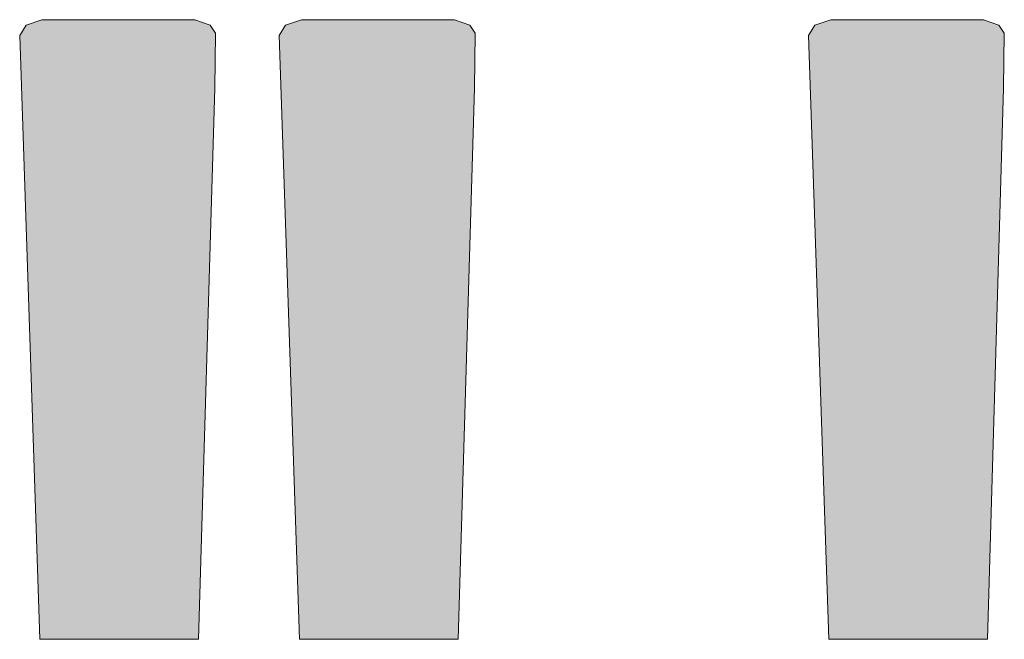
# Model space of a CAD drawing. Header units: millimetres. Extents: x -59761 to 112741, y -57975 to 46221.
# Tile 393 of 421: x 84125 to 86732, y -11749 to -10109. Entities that reach past the tile are written whole.
import ezdxf

# ---------------------------------------------------------------- set-up
doc = ezdxf.new("R2010")
doc.units = ezdxf.units.MM
doc.layers.add('Интерьер - лежаки 2', color=7, linetype='Continuous')

msp = doc.modelspace()

# ---------------------------------------------------------------- hatches: boundary and pattern name
at = {"layer": 'Интерьер - лежаки 2', "linetype": 'Continuous', "lineweight": 0}
for points in [[(84641.42, -10290.1), (84643.26, -10144.94), (84629.15, -10123.49), (84588.42, -10108.99), (84183.55, -10108.95), (84141.69, -10123.49), (84124.98, -10150.35), (84178.42, -11748.99), (84598.42, -11748.99)], [(85328.81, -10290.1), (85330.65, -10144.94), (85316.54, -10123.49), (85275.81, -10108.99), (84870.95, -10108.95), (84829.08, -10123.49), (84812.37, -10150.35), (84865.81, -11748.99), (85285.81, -11748.99)], [(86730.09, -10290.1), (86731.93, -10144.94), (86717.82, -10123.49), (86677.09, -10108.99), (86272.22, -10108.95), (86230.36, -10123.49), (86213.65, -10150.35), (86267.09, -11748.99), (86687.09, -11748.99)]]:
    msp.add_hatch(color=255, dxfattribs=at).paths.add_polyline_path(points)

# ---------------------------------------------------------------- linework, layer by layer
at = {"layer": 'Интерьер - лежаки 2', "color": 7, "linetype": 'Continuous', "lineweight": 5, "flags": 128}
for points in [[(84641.42, -10290.1), (84643.26, -10144.94), (84629.15, -10123.49), (84588.42, -10108.99), (84183.55, -10108.95), (84141.69, -10123.49), (84124.98, -10150.35), (84178.42, -11748.99), (84598.42, -11748.99)], [(85328.81, -10290.1), (85330.65, -10144.94), (85316.54, -10123.49), (85275.81, -10108.99), (84870.95, -10108.95), (84829.08, -10123.49), (84812.37, -10150.35), (84865.81, -11748.99), (85285.81, -11748.99)], [(86730.09, -10290.1), (86731.93, -10144.94), (86717.82, -10123.49), (86677.09, -10108.99), (86272.22, -10108.95), (86230.36, -10123.49), (86213.65, -10150.35), (86267.09, -11748.99), (86687.09, -11748.99)]]:
    msp.add_lwpolyline(points, close=True, dxfattribs=at)

doc.saveas('drawing.dxf')
